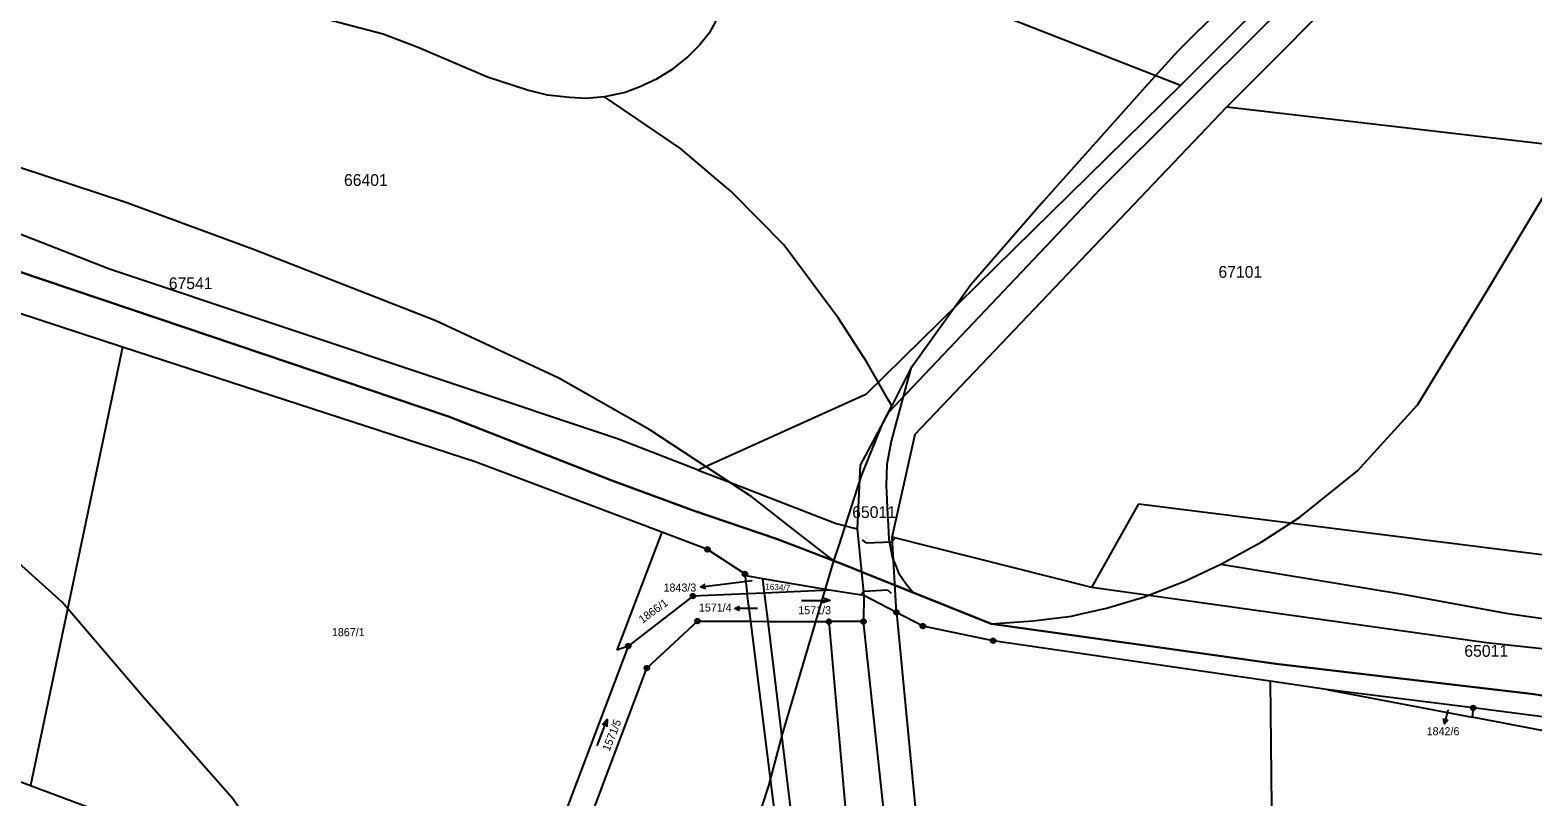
# Model space of a CAD drawing. Extents: x -546762 to -540209, y -1046851 to -1035694.
# Drawn here: x -542629.5 to -542310.2, y -1041030.2 to -1040867.3 of the extents above; entities that cross this region are included whole.
import ezdxf

# ---------------------------------------------------------------- set-up
doc = ezdxf.new("R2010")
doc.units = 0
for name, color, linetype in [('Vrstva 1', 7, 'Continuous'), ('Vrstva 13', 7, 'Continuous'), ('Vrstva 16', 7, 'Continuous'), ('Vrstva 18', 7, 'Continuous'), ('Vrstva 24', 7, 'Continuous'), ('Vrstva 25', 7, 'Continuous'), ('Vrstva 26', 7, 'Continuous'), ('Vrstva 4', 7, 'Continuous'), ('Vrstva 52', 7, 'Continuous'), ('Vrstva 53', 7, 'Continuous'), ('Vrstva 6', 7, 'Continuous')]:
    doc.layers.add(name, color=color, linetype=linetype)

msp = doc.modelspace()

# ---------------------------------------------------------------- linework, layer by layer
at = {"layer": 'Vrstva 1'}
for p, q in [((-542609.8, -1040934.63), (-542629.39, -1041027.77)), ((-542495.28, -1040973.98), (-542504.85, -1040999.05)), ((-542477.63, -1040982.85), (-542477.11, -1040987.06)), ((-542473.43, -1040986.91), (-542473.8, -1040983.86)), ((-542452.35, -1040987.41), (-542452.43, -1040992.98)), ((-542445.44, -1040991.01), (-542435.86, -1041091.16)), ((-542322.92, -1041011.3), (-542323.13, -1041013.28))]:
    msp.add_line(p, q, dxfattribs=at)
for points in [[(-542375.24, -1040883.6), (-542316.11, -1040824.26)], [(-542385.1, -1040879.1), (-542520.39, -1040826.06)], [(-542331.46, -1040830.53), (-542402.14, -1040901.08)], [(-542339.71, -1040833.51), (-542385.1, -1040879.1)], [(-542385.1, -1040879.1), (-542451.96, -1040944.75)], [(-542441.43, -1040953.18), (-542375.24, -1040883.6)], [(-542375.24, -1040883.6), (-542265.19, -1040896.39)], [(-542612.6, -1040918.11), (-542664.4, -1040897.81)], [(-542402.14, -1040901.08), (-542447.19, -1040948.63)], [(-542504.68, -1040954.14), (-542612.6, -1040918.11)], [(-542451.96, -1040944.75), (-542487.55, -1040960.78)], [(-542447.19, -1040948.63), (-542453.14, -1040959.75)], [(-542487.55, -1040960.78), (-542504.68, -1040954.14)], [(-542446.37, -1040975.07), (-542441.43, -1040953.18)], [(-542487.55, -1040960.78), (-542481.07, -1040963.29)], [(-542453.14, -1040959.75), (-542453.76, -1040973.25)], [(-542481.07, -1040963.29), (-542458.25, -1040972.14)], [(-542403.93, -1040985.7), (-542393.94, -1040967.95)], [(-542393.94, -1040967.95), (-542249.14, -1040986.16)], [(-542458.25, -1040972.14), (-542453.76, -1040973.25)], [(-542453.76, -1040973.25), (-542452.35, -1040987.41)], [(-542445.44, -1040991.01), (-542446.37, -1040975.07)], [(-542403.93, -1040985.7), (-542446.37, -1040975.07)], [(-542477.11, -1040987.06), (-542488.66, -1040987.55)], [(-542473.43, -1040986.91), (-542477.11, -1040987.06)], [(-542476.38, -1040992.91), (-542477.11, -1040987.06)], [(-542459.64, -1040986.33), (-542473.43, -1040986.91)], [(-542472.7, -1040992.93), (-542473.43, -1040986.91)], [(-542320.09, -1040997.49), (-542403.93, -1040985.7)], [(-542488.66, -1040987.55), (-542502.42, -1040998.17)], [(-542498.43, -1041002.85), (-542487.68, -1040992.86)], [(-542487.68, -1040992.86), (-542476.38, -1040992.91)], [(-542476.38, -1040992.91), (-542472.7, -1040992.93)], [(-542465.12, -1041083.07), (-542476.38, -1040992.91)], [(-542472.7, -1040992.93), (-542459.8, -1040992.99)], [(-542461.68, -1041084.02), (-542472.7, -1040992.93)], [(-542452.43, -1040992.98), (-542459.8, -1040992.99)], [(-542459.8, -1040992.99), (-542451.48, -1041086.84)], [(-542442.07, -1041089.44), (-542452.43, -1040992.98)], [(-542502.42, -1040998.17), (-542527.98, -1041065.76)], [(-542502.42, -1040998.17), (-542504.85, -1040999.05)], [(-542250.77, -1041004.96), (-542320.09, -1040997.49)], [(-542522.68, -1041067.22), (-542498.43, -1041002.85)], [(-542366.02, -1041005.65), (-542365.01, -1041105.81)], [(-542354.07, -1041007.39), (-542323.13, -1041013.28)], [(-542629.39, -1041027.77), (-542611.71, -1041034.4)]]:
    msp.add_lwpolyline(points, dxfattribs=at)
at = {"layer": 'Vrstva 13'}
for points in [[(-542609.8, -1040934.63), (-542641.21, -1040924.39)], [(-542609.8, -1040934.63), (-542641.21, -1040924.39)], [(-542534.91, -1040959.04), (-542609.8, -1040934.63)], [(-542534.91, -1040959.04), (-542609.8, -1040934.63)], [(-542495.28, -1040973.98), (-542534.91, -1040959.04)], [(-542495.28, -1040973.98), (-542534.91, -1040959.04)], [(-542485.57, -1040977.64), (-542495.28, -1040973.98)], [(-542485.57, -1040977.64), (-542495.28, -1040973.98)], [(-542477.63, -1040982.85), (-542485.57, -1040977.64)], [(-542477.63, -1040982.85), (-542485.57, -1040977.64)], [(-542476.92, -1040983.32), (-542477.63, -1040982.85)], [(-542476.92, -1040983.32), (-542477.63, -1040982.85)], [(-542473.8, -1040983.86), (-542476.92, -1040983.32)], [(-542473.8, -1040983.86), (-542476.92, -1040983.32)], [(-542459.64, -1040986.33), (-542473.8, -1040983.86)], [(-542459.64, -1040986.33), (-542473.8, -1040983.86)], [(-542452.35, -1040987.41), (-542459.64, -1040986.33)], [(-542452.35, -1040987.41), (-542459.64, -1040986.33)], [(-542445.44, -1040991.01), (-542452.35, -1040987.41)], [(-542445.44, -1040991.01), (-542452.35, -1040987.41)], [(-542439.8, -1040993.94), (-542445.44, -1040991.01)], [(-542439.8, -1040993.94), (-542445.44, -1040991.01)], [(-542424.87, -1040997.06), (-542439.8, -1040993.94)], [(-542424.87, -1040997.06), (-542439.8, -1040993.94)], [(-542372.4, -1041004.72), (-542424.87, -1040997.06)], [(-542372.4, -1041004.72), (-542424.87, -1040997.06)], [(-542366.02, -1041005.65), (-542372.4, -1041004.72)], [(-542366.02, -1041005.65), (-542372.4, -1041004.72)], [(-542354.07, -1041007.39), (-542366.02, -1041005.65)], [(-542354.07, -1041007.39), (-542366.02, -1041005.65)], [(-542322.92, -1041011.3), (-542354.07, -1041007.39)], [(-542322.92, -1041011.3), (-542354.07, -1041007.39)], [(-542301.64, -1041014.08), (-542322.92, -1041011.3)], [(-542301.64, -1041014.08), (-542322.92, -1041011.3)]]:
    msp.add_lwpolyline(points, dxfattribs=at)
at = {"layer": 'Vrstva 16'}
for p, q in [((-542484.01, -1040985.29), (-542486.99, -1040985.65)), ((-542476.78, -1040990.21), (-542479.78, -1040990.21)), ((-542328.28, -1041011.78), (-542329.01, -1041014.69))]:
    msp.add_line(p, q, dxfattribs=at)
for points in [[(-542485.93, -1040986.03), (-542486.99, -1040985.65), (-542486.06, -1040985.04)], [(-542476.1, -1040984.32), (-542484.01, -1040985.29)], [(-542478.78, -1040990.71), (-542479.78, -1040990.21), (-542478.78, -1040989.71)], [(-542474.93, -1040990.21), (-542476.78, -1040990.21)], [(-542328.28, -1041013.84), (-542329.01, -1041014.69), (-542329.25, -1041013.6)]]:
    msp.add_lwpolyline(points, dxfattribs=at)
at = {"layer": 'Vrstva 24'}
for centre, radius in [((-542485.57, -1040977.64), 0.5), ((-542485.57, -1040977.64), 0.1), ((-542477.63, -1040982.85), 0.5), ((-542477.63, -1040982.85), 0.1), ((-542488.66, -1040987.55), 0.5), ((-542488.66, -1040987.55), 0.1), ((-542445.44, -1040991.01), 0.5), ((-542487.68, -1040992.86), 0.5), ((-542487.68, -1040992.86), 0.1), ((-542459.8, -1040992.99), 0.5), ((-542459.8, -1040992.99), 0.1), ((-542452.43, -1040992.98), 0.5), ((-542452.43, -1040992.98), 0.1), ((-542445.44, -1040991.01), 0.1), ((-542439.8, -1040993.94), 0.5), ((-542439.8, -1040993.94), 0.1), ((-542424.87, -1040997.06), 0.5), ((-542424.87, -1040997.06), 0.1), ((-542502.42, -1040998.17), 0.5), ((-542502.42, -1040998.17), 0.1), ((-542498.43, -1041002.85), 0.5), ((-542498.43, -1041002.85), 0.1), ((-542322.92, -1041011.3), 0.5), ((-542322.92, -1041011.3), 0.1)]:
    msp.add_circle(centre, radius, dxfattribs=at)
at = {"layer": 'Vrstva 25'}
for points in [[(-542465.61, -1040988.46), (-542459.61, -1040988.46), (-542461.11, -1040987.96)], [(-542459.61, -1040988.46), (-542461.11, -1040988.96)], [(-542509.04, -1041019.37), (-542506.9, -1041013.77), (-542507.9, -1041014.99)], [(-542506.9, -1041013.77), (-542506.97, -1041015.35)]]:
    msp.add_lwpolyline(points, dxfattribs=at)
at = {"layer": 'Vrstva 26'}
for p, q in [((-542451.88, -1040976.25), (-542452.62, -1040975.57)), ((-542446.47, -1040976.03), (-542445.79, -1040975.29)), ((-542452.35, -1040986.5), (-542453.02, -1040987.24)), ((-542447.31, -1040986.23), (-542446.57, -1040986.9))]:
    msp.add_line(p, q, dxfattribs=at)
at = {"layer": 'Vrstva 4'}
for points in [[(-542451.88, -1040976.25), (-542446.47, -1040976.03)], [(-542452.35, -1040986.5), (-542447.31, -1040986.23)]]:
    msp.add_lwpolyline(points, dxfattribs=at)
at = {"layer": 'Vrstva 52'}
for points in [[(-542376.56, -1040980.79), (-542367.94, -1040976.09), (-542359.75, -1040970.8), (-542347.5, -1040960.94), (-542334.7, -1040946.82), (-542320.06, -1040922.76), (-542301.71, -1040892.1), (-542293.13, -1040877.78), (-542265.81, -1040824.74), (-542265.39, -1040823.93), (-542263.94, -1040820.97), (-542252.93, -1040798.52), (-542251.54, -1040795.68), (-542242.39, -1040774.23), (-542236.9, -1040761.42), (-542232.94, -1040749.55), (-542232.19, -1040747.3), (-542232.08, -1040746.89), (-542231.23, -1040743.58), (-542226.18, -1040724.02), (-542220.17, -1040701.27), (-542213.9, -1040678.77), (-542207.89, -1040653.84), (-542206.14, -1040646.59)], [(-542292.05, -1040747.44), (-542302.83, -1040771.85), (-542303.21, -1040772.48), (-542313.15, -1040788.67), (-542314.07, -1040790.16), (-542340.73, -1040826.51), (-542342.58, -1040828.42), (-542346.03, -1040831.98), (-542356.41, -1040842.71), (-542376.19, -1040862.32), (-542385.69, -1040871.74), (-542392.57, -1040879.45), (-542414.18, -1040903.65), (-542429.61, -1040921.43), (-542442.4, -1040939.21)], [(-542493.86, -1040827.2), (-542491.06, -1040829.28), (-542488.24, -1040831.67), (-542486.36, -1040833.97), (-542484.49, -1040837.3), (-542483.12, -1040840.46), (-542482.18, -1040843.88), (-542481.58, -1040847.55), (-542481.16, -1040851.56), (-542481.29, -1040854.68), (-542481.33, -1040855.75), (-542481.84, -1040859.59), (-542482.69, -1040862.92), (-542483.8, -1040865.31), (-542485.25, -1040867.96), (-542487.3, -1040870.52), (-542489.61, -1040872.83), (-542493.19, -1040875.73), (-542496.52, -1040877.78), (-542500.11, -1040879.4), (-542503.09, -1040880.52), (-542507.45, -1040881.45)], [(-542514.79, -1040881.63), (-542519.57, -1040881.11), (-542523.83, -1040880.09), (-542532.28, -1040877.27), (-542546.88, -1040871.04), (-542554.48, -1040868.17), (-542560.96, -1040866.47), (-542569.33, -1040864.25), (-542579.23, -1040861.6), (-542586.4, -1040859.38), (-542591.68, -1040857.72), (-542595.97, -1040855.91), (-542599.72, -1040854.11), (-542603.53, -1040851.96), (-542607.92, -1040849.03), (-542609.7, -1040847.4), (-542611.7, -1040845.35), (-542612.97, -1040843.69), (-542614.04, -1040841.69), (-542614.67, -1040839.88), (-542615.11, -1040837.88), (-542615.31, -1040835.73), (-542615.31, -1040833), (-542615.09, -1040831.94)], [(-542750.36, -1040868.71), (-542733.5, -1040876.07), (-542722.73, -1040880.77), (-542676.59, -1040898.5), (-542645.13, -1040914.12), (-542608.12, -1040926.61), (-542540.62, -1040949.39), (-542505.86, -1040963.01), (-542488.41, -1040969.43), (-542470.89, -1040975.38), (-542466.21, -1040977.19), (-542458.71, -1040980.09)], [(-542458.71, -1040980.09), (-542470.89, -1040975.38), (-542488.41, -1040969.43), (-542505.86, -1040963.01), (-542540.62, -1040949.39), (-542608.12, -1040926.61), (-542645.13, -1040914.12), (-542676.59, -1040898.5), (-542722.73, -1040880.77), (-542733.5, -1040876.07)], [(-542458.71, -1040980.09), (-542467.28, -1040973.4), (-542476.18, -1040966.45), (-542485.66, -1040960.23), (-542490.57, -1040957.01), (-542497.82, -1040952.26), (-542517.16, -1040941.28), (-542543.3, -1040929.09), (-542581.99, -1040913.92), (-542608.91, -1040903.99), (-542631.91, -1040896.4), (-542660.93, -1040888.03), (-542696.06, -1040876.83)], [(-542507.45, -1040881.45), (-542511.37, -1040881.8), (-542514.79, -1040881.63)], [(-542446.43, -1040947.11), (-542447.11, -1040945.91), (-542451.72, -1040937.86), (-542457.84, -1040928.44), (-542459.32, -1040926.44), (-542469.34, -1040912.9), (-542480.25, -1040901.84), (-542480.65, -1040901.5), (-542483.22, -1040899.31), (-542491.3, -1040892.42), (-542507.45, -1040881.45)], [(-542442.4, -1040939.21), (-542443.08, -1040941.72), (-542446.57, -1040954.67), (-542447.47, -1040959.6), (-542447.62, -1040964.09), (-542447.32, -1040970.21), (-542447.27, -1040971.05), (-542447.02, -1040975.44), (-542446.27, -1040979.48), (-542445.46, -1040981.46), (-542444.98, -1040982.62), (-542443.42, -1040984.87)], [(-542442.4, -1040939.21), (-542444.36, -1040943.05)], [(-542444.36, -1040943.05), (-542446.43, -1040947.11)], [(-542458.71, -1040980.09), (-542457.69, -1040976.94), (-542454.28, -1040966.41), (-542452.85, -1040961.97), (-542448.41, -1040950.98), (-542446.43, -1040947.11)], [(-542605.62, -1041201.21), (-542594.17, -1041180.43), (-542585.06, -1041162.62), (-542579.34, -1041150.32), (-542573.19, -1041134.63), (-542566.4, -1041113.29), (-542562.77, -1041100.69), (-542561.19, -1041094.75), (-542560.47, -1041089.06), (-542560.47, -1041083.12), (-542561.07, -1041076.09), (-542562.16, -1041070.52), (-542563.86, -1041065.67), (-542566.52, -1041060.71), (-542570.22, -1041054.46), (-542586.32, -1041030.72), (-542605.19, -1041009.3), (-542622.63, -1040988.87), (-542647.58, -1040966.45)], [(-542476.71, -1041040.42), (-542475.45, -1041036.75), (-542472.54, -1041027.9), (-542469.63, -1041016.88), (-542458.71, -1040980.09)], [(-542458.71, -1040980.09), (-542456, -1040981.14)], [(-542441.85, -1040986.82), (-542445.98, -1040985.16), (-542452.84, -1040982.41), (-542456, -1040981.14), (-542458.71, -1040980.09)], [(-542425.31, -1040993.45), (-542416.42, -1040992.83), (-542408.23, -1040991.81), (-542406.21, -1040991.35), (-542400.8, -1040990.1), (-542392.95, -1040987.79), (-542384.16, -1040984.38), (-542376.56, -1040980.79)], [(-542376.56, -1040980.79), (-542338.33, -1040987.1), (-542315.59, -1040991.28), (-542251.62, -1041000.36), (-542243.42, -1041002.15), (-542238.81, -1041003.78), (-542238.63, -1041003.9), (-542236.51, -1041005.23), (-542235.06, -1041007.28), (-542234.29, -1041009.5), (-542234.29, -1041012.15), (-542234.42, -1041012.79), (-542234.72, -1041014.28)], [(-542456, -1040981.14), (-542452.84, -1040982.41), (-542445.98, -1040985.16), (-542425.31, -1040993.45), (-542370.83, -1041001.09), (-542364.87, -1041001.93), (-542310.6, -1041008.32), (-542300.92, -1041009.73), (-542281.49, -1041012.56), (-542261.4, -1041015.48), (-542235.46, -1041016.89)], [(-542443.42, -1040984.87), (-542441.85, -1040986.82)], [(-542425.31, -1040993.45), (-542441.85, -1040986.82)], [(-542235.46, -1041016.89), (-542261.4, -1041015.48), (-542281.49, -1041012.56), (-542300.92, -1041009.73), (-542310.6, -1041008.32), (-542364.87, -1041001.93), (-542371.83, -1041000.95), (-542425.31, -1040993.45)]]:
    msp.add_lwpolyline(points, dxfattribs=at)
at = {"layer": 'Vrstva 6'}
for points in [[(-542307.98, -1041016.16), (-542323.13, -1041013.28)], [(-542631.46, -1041026.99), (-542629.39, -1041027.77)]]:
    msp.add_lwpolyline(points, dxfattribs=at)

# ---------------------------------------------------------------- texts
at = {"layer": 'Vrstva 16'}
for s, p in [('1843/3', (-542494.91, -1040986.59)), ('1571/4', (-542487.4, -1040990.84)), ('1842/6', (-542332.81, -1041017.12))]:
    msp.add_text(s, height=1.7, dxfattribs=at).set_placement(p)
at = {"layer": 'Vrstva 18'}
for s, height, p in [('1843/3', 0.1, (-542476.1, -1040984.32)), ('1571/4', 0.1, (-542475.12, -1040990.21)), ('1571/3', 1.7, (-542466.28, -1040991.4)), ('1867/1', 1.7, (-542565.35, -1040996.07)), ('1842/6', 0.1, (-542328.28, -1041011.78))]:
    msp.add_text(s, height=height, dxfattribs=at).set_placement(p)
for s, height, rotation, p in [('1634/7', 1.3, 356.4, (-542473.34, -1040986.15)), ('1866/1', 1.7, 36, (-542499.41, -1040993.45)), ('1571/5', 1.7, 68.2355, (-542506.4, -1041020.65))]:
    msp.add_text(s, height=height, rotation=rotation, dxfattribs=at).set_placement(p)
at = {"layer": 'Vrstva 53'}
for s, p in [('66401', (-542562.79, -1040900.4)), ('67541', (-542600, -1040922.34)), ('67101', (-542377.04, -1040919.92)), ('65011', (-542454.83, -1040970.96)), ('65011', (-542324.81, -1041000.45))]:
    msp.add_text(s, height=2.5, dxfattribs=at).set_placement(p)

doc.saveas('drawing.dxf')
